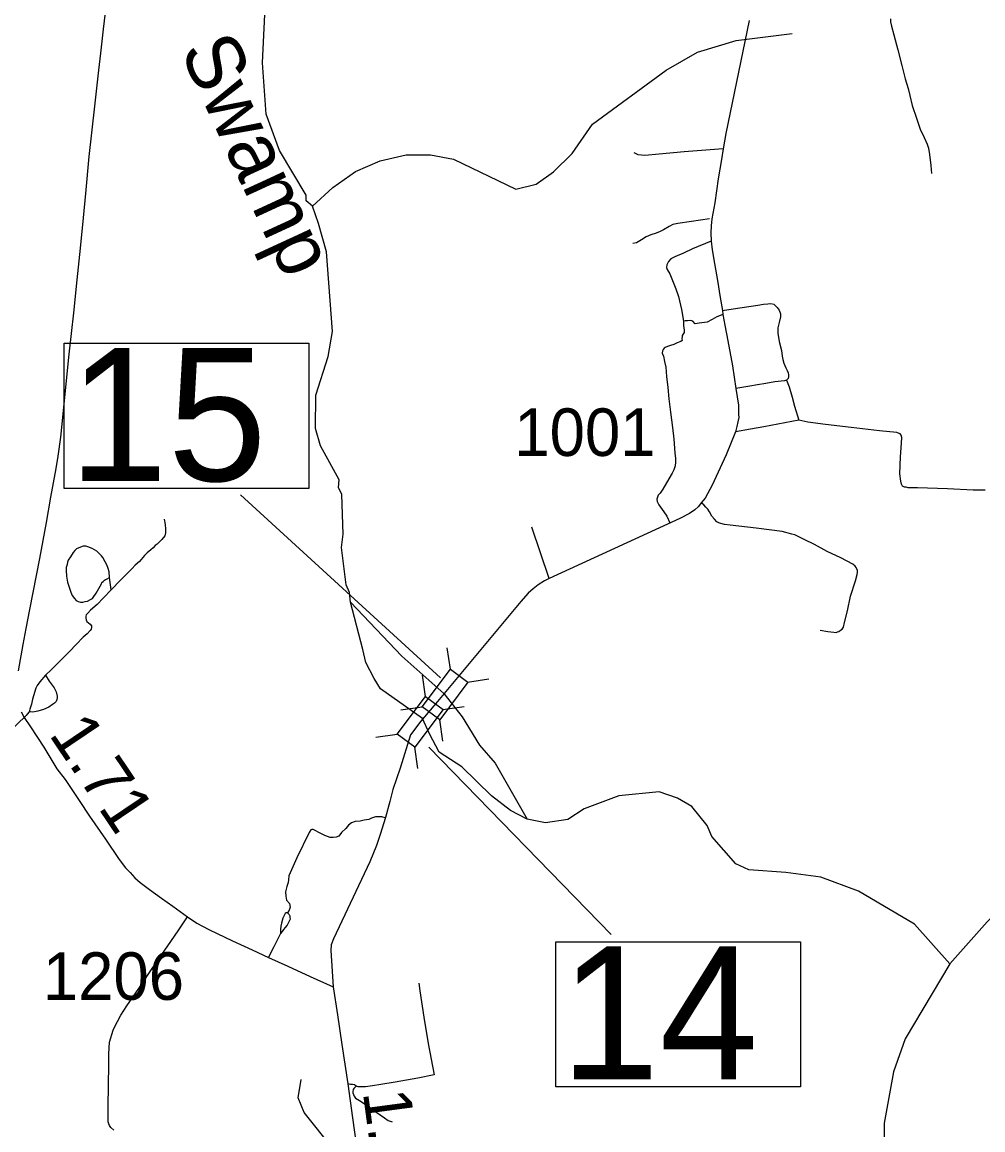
# Model space of a CAD drawing. Extents: x 2290615 to 2522933, y 819489 to 1012715.
# Drawn here: x 2386888 to 2397002, y 895020 to 906679 of the extents above; entities that cross this region are included whole.
import ezdxf

# ---------------------------------------------------------------- set-up
doc = ezdxf.new("R2010")
doc.units = 0
for name, color, linetype in [('Exist Hydrographic Creek Single Shore', 7, 'Continuous'), ('Exist Hydrographic Creek Single Shore Label', 7, 'Continuous'), ('Exist Hydrographic Misc Water Feature', 7, 'Continuous'), ('Exist Road Non-System Type 51', 7, 'Continuous'), ('Exist Road Secondary Mileage Hundredths English Label', 7, 'Continuous'), ('Exist Road Secondary Structure Standard Bridge CELL', 7, 'Continuous'), ('Exist Road Secondary Structure Standard Bridge Number Label', 7, 'Continuous'), ('Exist Road Secondary Type 51 Attributed', 7, 'Continuous'), ('Exist Road Secondary Type 51 Number Label', 7, 'Continuous'), ('Exist Utilities Electrical Transmission Line', 7, 'Continuous')]:
    doc.layers.add(name, color=color, linetype=linetype)

msp = doc.modelspace()

# ---------------------------------------------------------------- linework, layer by layer
at = {"layer": 'Exist Hydrographic Creek Single Shore'}
for points in [[(2389946, 904743), (2389878, 904799), (2389877, 904858), (2389596, 905329), (2389458, 905711), (2389417, 906251), (2389444, 906761), (2389490, 907051), (2389618, 907454), (2389813, 907823), (2390249, 908822), (2390354, 909106), (2390416, 909450), (2390428, 909788)], [(2390029, 902219), (2389977, 902403), (2389980, 902752), (2390108, 903161), (2390155, 903422), (2390093, 904263), (2390006, 904561), (2389946, 904743)], [(2390343, 900574), (2390333, 900675), (2390299, 900756), (2390251, 901148), (2390266, 901289), (2390252, 901706), (2390218, 901780), (2390226, 901862), (2390029, 902219)], [(2390343, 900574), (2390885, 900005), (2391326, 899612), (2391520, 899366), (2391702, 899067), (2391867, 898878), (2392206, 898290)], [(2392206, 898290), (2392030, 898381), (2391828, 898537), (2391515, 898839), (2391278, 898995), (2391176, 899188), (2391101, 899351), (2390660, 899662), (2390595, 899770), (2390507, 899938), (2390474, 900077), (2390343, 900574)], [(2396653, 896766), (2396283, 897185), (2395691, 897531), (2395297, 897678), (2394929, 897728), (2394537, 897755), (2394403, 897818), (2394149, 898107), (2394098, 898223), (2393937, 898423), (2393786, 898512), (2393593, 898576), (2393169, 898536), (2392804, 898400), (2392631, 898287), (2392398, 898252), (2392206, 898290)], [(2397492, 897654), (2397048, 897210), (2396653, 896766)], [(2396653, 896766), (2396185, 895977), (2396061, 895632), (2395963, 895090), (2395963, 894448), (2396111, 893906), (2396357, 893413), (2396469, 893290)]]:
    msp.add_lwpolyline(points, dxfattribs=at)
at = {"layer": 'Exist Hydrographic Misc Water Feature'}
for points in [[(2389946, 904743), (2390160, 904939), (2390399, 905106), (2390656, 905218), (2390930, 905282), (2391188, 905283), (2391430, 905237), (2392084, 904922), (2392300, 904974), (2392482, 905103), (2392679, 905295), (2392892, 905605), (2393667, 906175), (2393998, 906363), (2394405, 906485), (2394995, 906558)], [(2394853, 892870), (2394705, 892920), (2394459, 893068), (2394289, 893254), (2394178, 893427), (2394101, 893617), (2393932, 893814), (2393545, 894067), (2393200, 894345), (2393049, 894411), (2392774, 894374), (2392459, 894253), (2391802, 894212), (2391643, 894258), (2391356, 894506), (2391124, 894444), (2390849, 894449), (2390522, 894570), (2390161, 894821), (2389856, 895203), (2389795, 895358), (2389826, 895550)]]:
    msp.add_lwpolyline(points, dxfattribs=at)
at = {"layer": 'Exist Road Non-System Type 51'}
for p, q in [((2392435, 900823), (2392254, 901365)), ((2387825, 900704), (2387809, 900832))]:
    msp.add_line(p, q, dxfattribs=at)
for points in [[(2396031, 906714), (2396028, 906681), (2396039, 906635), (2396066, 906545), (2396107, 906387), (2396148, 906222), (2396184, 906084), (2396214, 905979), (2396232, 905908), (2396259, 905801), (2396304, 905670), (2396343, 905552), (2396385, 905464), (2396414, 905396), (2396430, 905354), (2396441, 905286), (2396454, 905169), (2396460, 905086)], [(2394269, 905346), (2393859, 905315), (2393595, 905289), (2393442, 905277), (2393373, 905283), (2393351, 905292), (2393331, 905302)], [(2394124, 904609), (2393936, 904580), (2393791, 904560), (2393739, 904548), (2393699, 904529), (2393640, 904494), (2393604, 904476), (2393562, 904459), (2393507, 904442), (2393457, 904420), (2393407, 904389), (2393354, 904356), (2393316, 904348)], [(2394142, 904375), (2393946, 904294), (2393852, 904248), (2393758, 904209), (2393718, 904189), (2393691, 904160), (2393674, 904124), (2393672, 904098), (2393678, 904075), (2393706, 904030), (2393734, 903959), (2393769, 903873), (2393798, 903792), (2393829, 903655), (2393850, 903531)], [(2394262, 903644), (2394374, 903661), (2394633, 903701), (2394692, 903709), (2394739, 903714), (2394771, 903717), (2394800, 903709), (2394821, 903691), (2394837, 903677), (2394859, 903646), (2394872, 903610), (2394872, 903578), (2394859, 903517), (2394843, 903463), (2394843, 903405), (2394857, 903316), (2394881, 903222), (2394889, 903164), (2394897, 903129), (2394908, 903088), (2394929, 903039), (2394941, 903013), (2394952, 902986), (2394956, 902965), (2394954, 902946), (2394952, 902929), (2394946, 902921), (2394941, 902917), (2394934, 902912)], [(2394266, 903602), (2394201, 903578), (2394153, 903550), (2394101, 903520), (2394016, 903510), (2393972, 903504), (2393950, 903530), (2393926, 903539), (2393893, 903535), (2393869, 903534), (2393850, 903531)], [(2393850, 903531), (2393851, 903487), (2393857, 903438), (2393858, 903413), (2393836, 903381), (2393835, 903367), (2393834, 903350), (2393835, 903329), (2393821, 903318), (2393783, 903302), (2393748, 903285), (2393713, 903277), (2393681, 903266), (2393658, 903256), (2393648, 903246), (2393638, 903235), (2393629, 903218), (2393627, 903194), (2393641, 903163), (2393650, 903107), (2393663, 903047), (2393670, 902950), (2393685, 902834), (2393696, 902713), (2393712, 902574), (2393736, 902412), (2393747, 902290), (2393760, 902146), (2393765, 902087), (2393766, 902048), (2393763, 902010), (2393749, 901966), (2393730, 901930), (2393671, 901829), (2393632, 901765), (2393604, 901722), (2393585, 901700), (2393575, 901680), (2393569, 901658), (2393574, 901634), (2393592, 901598), (2393643, 901525), (2393675, 901480), (2393707, 901408)], [(2394934, 902912), (2394924, 902906), (2394912, 902902), (2394811, 902893), (2394716, 902874), (2394629, 902863), (2394547, 902847), (2394403, 902823)], [(2394934, 902912), (2394962, 902840), (2394993, 902733), (2395018, 902636), (2395063, 902490)], [(2395063, 902490), (2394916, 902462), (2394695, 902421), (2394555, 902395), (2394398, 902365)], [(2397025, 901752), (2396899, 901754), (2396631, 901767), (2396315, 901778), (2396215, 901777), (2396193, 901783), (2396177, 901785), (2396157, 901796), (2396145, 901816), (2396138, 901846), (2396127, 901924), (2396135, 902104), (2396145, 902246), (2396148, 902308), (2396142, 902330), (2396132, 902344), (2396120, 902350), (2396097, 902359), (2395915, 902377), (2395617, 902413), (2395344, 902443), (2395160, 902467), (2395063, 902490)], [(2395289, 900279), (2395369, 900264), (2395433, 900257), (2395457, 900255), (2395473, 900260), (2395485, 900264), (2395503, 900278), (2395521, 900288), (2395529, 900300), (2395535, 900312), (2395544, 900360), (2395576, 900481), (2395608, 900637), (2395662, 900800), (2395677, 900866), (2395681, 900890), (2395681, 900906), (2395673, 900930), (2395668, 900940), (2395658, 900952), (2395632, 900973), (2395507, 901040), (2395364, 901108), (2395229, 901180), (2395121, 901235), (2395022, 901281), (2394992, 901291), (2394888, 901316), (2394615, 901352), (2394341, 901384), (2394281, 901393), (2394244, 901403), (2394222, 901409), (2394202, 901420), (2394178, 901448), (2394150, 901478), (2394125, 901523), (2394105, 901553), (2394084, 901575), (2394064, 901597), (2394038, 901618)], [(2388383, 901449), (2388395, 901392), (2388397, 901342), (2388397, 901304), (2388391, 901273), (2388360, 901233), (2388325, 901200), (2388308, 901185), (2388289, 901169), (2388267, 901146), (2388242, 901125), (2388203, 901094), (2388176, 901064), (2388123, 901002), (2388078, 900964), (2388046, 900927), (2388024, 900908), (2387987, 900870), (2387924, 900805), (2387825, 900704)], [(2387809, 900832), (2387803, 900893), (2387792, 900927), (2387778, 900967), (2387761, 900999), (2387739, 901043), (2387723, 901062), (2387706, 901080), (2387674, 901112), (2387625, 901137), (2387579, 901158), (2387557, 901162), (2387529, 901164), (2387501, 901153), (2387460, 901135), (2387444, 901117), (2387424, 901098), (2387397, 901052), (2387373, 901016), (2387366, 900996), (2387362, 900971), (2387352, 900939), (2387351, 900907), (2387355, 900846), (2387366, 900786), (2387385, 900720), (2387402, 900680), (2387416, 900644), (2387439, 900611), (2387455, 900591), (2387479, 900581), (2387503, 900573), (2387527, 900574), (2387551, 900582), (2387575, 900586), (2387609, 900603), (2387628, 900613), (2387636, 900623), (2387668, 900668), (2387695, 900718), (2387722, 900768), (2387728, 900782), (2387740, 900793), (2387754, 900807), (2387764, 900811), (2387776, 900817), (2387784, 900821), (2387809, 900832)], [(2387825, 900704), (2387746, 900620), (2387679, 900550), (2387609, 900488), (2387578, 900459), (2387562, 900439), (2387559, 900427), (2387558, 900417), (2387559, 900404), (2387561, 900389), (2387568, 900371), (2387603, 900341), (2387618, 900323), (2387618, 900306), (2387614, 900289), (2387603, 900274), (2387571, 900241), (2387529, 900206), (2387456, 900128), (2387388, 900054), (2387193, 899862), (2387133, 899805)], [(2387133, 899805), (2387172, 899743), (2387226, 899673), (2387247, 899631), (2387256, 899586), (2387256, 899568), (2387253, 899551), (2387245, 899530), (2387229, 899510), (2387209, 899496), (2387168, 899469), (2387112, 899445), (2387052, 899426), (2387001, 899417), (2386976, 899418), (2386960, 899420)], [(2387133, 899805), (2387074, 899736), (2387045, 899698), (2387031, 899669), (2386996, 899554), (2386986, 899500), (2386969, 899447), (2386960, 899420)], [(2386960, 899420), (2386941, 899396), (2386931, 899382), (2386921, 899372), (2386909, 899361), (2386854, 899306), (2386644, 899103), (2386491, 898943), (2386307, 898745)], [(2390710, 898304), (2390675, 898314), (2390607, 898313), (2390566, 898302), (2390537, 898288), (2390488, 898281), (2390445, 898270), (2390393, 898264), (2390355, 898252), (2390322, 898228), (2390294, 898193), (2390249, 898148), (2390222, 898112), (2390192, 898101), (2390161, 898097), (2390129, 898097), (2390075, 898117), (2390012, 898148), (2389971, 898171), (2389951, 898182), (2389937, 898182), (2389926, 898178), (2389908, 898148), (2389780, 897882), (2389694, 897695), (2389691, 897652), (2389687, 897622), (2389673, 897580), (2389662, 897525), (2389663, 897479), (2389671, 897436), (2389702, 897401), (2389708, 897365), (2389699, 897333), (2389681, 897304)], [(2389681, 897304), (2389668, 897305), (2389656, 897296), (2389646, 897275), (2389632, 897248), (2389618, 897196), (2389612, 897163), (2389608, 897133), (2389606, 897087)], [(2389681, 897304), (2389699, 897287), (2389706, 897274), (2389707, 897260), (2389708, 897236), (2389704, 897222), (2389690, 897196), (2389678, 897175), (2389657, 897148), (2389639, 897127), (2389625, 897108), (2389606, 897087)], [(2387853, 895016), (2387823, 895044), (2387809, 895067), (2387800, 895083), (2387794, 895104), (2387794, 895240), (2387796, 895512), (2387802, 895683), (2387801, 895818), (2387809, 895941), (2387847, 896070), (2387861, 896100), (2387890, 896161), (2387927, 896227), (2387989, 896326), (2388115, 896506), (2388242, 896697), (2388334, 896830), (2388423, 896957), (2388531, 897113), (2388628, 897262)], [(2389606, 897087), (2389537, 896947), (2389498, 896871), (2389482, 896834)], [(2391063, 896563), (2391074, 896484), (2391118, 896205), (2391162, 895929), (2391225, 895597), (2391053, 895564), (2390815, 895522), (2390664, 895496), (2390575, 895482), (2390504, 895474), (2390458, 895472), (2390427, 895474), (2390404, 895478)], [(2390404, 895478), (2390388, 895492), (2390364, 895498), (2390344, 895498), (2390331, 895500), (2390317, 895503)], [(2390404, 895478), (2390391, 895466), (2390378, 895454), (2390374, 895444), (2390368, 895425), (2390369, 895411), (2390375, 895392), (2390382, 895375), (2390399, 895354), (2390440, 895327), (2390519, 895276), (2390610, 895208), (2390701, 895145), (2390741, 895118), (2390782, 895104)]]:
    msp.add_lwpolyline(points, dxfattribs=at)
at = {"layer": 'Exist Road Secondary Structure Standard Bridge CELL'}
for p, q in [((2391396, 899869), (2391364, 900093)), ((2391135, 899581), (2391103, 899805)), ((2391578, 899733), (2391802, 899766)), ((2390874, 899441), (2391098, 899473)), ((2391316, 899445), (2391541, 899477)), ((2391316, 899110), (2391284, 899334)), ((2390613, 899153), (2390837, 899185)), ((2391054, 898822), (2391022, 899046))]:
    msp.add_line(p, q, dxfattribs=at)
for points in [[(2391098, 899473), (2391396, 899870), (2391581, 899731), (2391284, 899334)], [(2390837, 899185), (2391135, 899582), (2391320, 899443), (2391022, 899046)]]:
    msp.add_lwpolyline(points, close=True, dxfattribs=at)
at = {"layer": 'Exist Road Secondary Structure Standard Bridge Number Label'}
for p, q in [((2391293, 899779), (2389186, 901704)), ((2391170, 899046), (2393090, 897075))]:
    msp.add_line(p, q, dxfattribs=at)
for points in [[(2387330, 903300), (2389907, 903300), (2389907, 901771), (2387330, 901771)], [(2392506, 897000), (2395083, 897000), (2395083, 895471), (2392506, 895471)]]:
    msp.add_lwpolyline(points, close=True, dxfattribs=at)
at = {"layer": 'Exist Road Secondary Type 51 Attributed'}
for points in [[(2394540, 906698), (2394295, 905508), (2394269, 905346), (2394249, 905233), (2394217, 905029), (2394179, 904778), (2394150, 904607), (2394142, 904534), (2394138, 904463), (2394142, 904375), (2394153, 904281), (2394176, 904138), (2394209, 903959), (2394238, 903781), (2394262, 903644), (2394266, 903602), (2394286, 903490), (2394318, 903325), (2394365, 903061), (2394403, 902823), (2394430, 902649), (2394430, 902597), (2394431, 902550), (2394432, 902517), (2394424, 902473), (2394413, 902424), (2394398, 902365), (2394298, 902126), (2394151, 901807), (2394079, 901667), (2394038, 901618), (2394009, 901582), (2393969, 901544), (2393914, 901508), (2393812, 901455), (2392435, 900823), (2392388, 900800), (2392320, 900757), (2392268, 900713), (2392215, 900667), (2392139, 900582), (2391261, 899529)], [(2391261, 899529), (2391085, 899321), (2390978, 899178)], [(2386879, 899419), (2386909, 899361), (2386976, 899262), (2387117, 899047), (2387254, 898820), (2387340, 898706), (2387489, 898485), (2387597, 898320), (2387764, 898078), (2387910, 897866), (2387976, 897776), (2388024, 897728), (2388074, 897672), (2388130, 897624), (2388229, 897551), (2388355, 897459), (2388474, 897373), (2388589, 897290), (2388628, 897262), (2388728, 897195), (2388788, 897163), (2388860, 897126), (2389102, 897010), (2389309, 896914), (2389482, 896834), (2389684, 896741), (2389919, 896633), (2390161, 896526)], [(2390978, 899178), (2390866, 898828), (2390792, 898602), (2390760, 898474), (2390713, 898306), (2390658, 898129), (2390618, 898014), (2390548, 897841), (2390164, 897030), (2390142, 896968), (2390136, 896909), (2390161, 896526)], [(2390161, 896526), (2390208, 896231), (2390253, 895917), (2390317, 895503), (2390364, 895147), (2390433, 894668), (2390462, 894292), (2390506, 894013), (2390543, 893803), (2390576, 893655), (2390599, 893543), (2390611, 893486), (2390632, 893416), (2390654, 893321), (2390675, 893256), (2390699, 893132), (2390765, 892971), (2390796, 892889), (2390857, 892771), (2390936, 892603)]]:
    msp.add_lwpolyline(points, dxfattribs=at)
at = {"layer": 'Exist Utilities Electrical Transmission Line'}
msp.add_lwpolyline([(2387889, 907835), (2387741, 906605), (2387714, 906353), (2387691, 906175), (2387650, 905794), (2387591, 905264), (2387554, 904877), (2387529, 904619), (2387500, 904299), (2387464, 903966), (2387429, 903618), (2387380, 903183), (2387290, 902312), (2387265, 902112), (2387244, 901980), (2387188, 901679), (2387140, 901412), (2387071, 901034), (2386964, 900498), (2386927, 900298), (2386895, 900128), (2386847, 899851)], dxfattribs=at)

# ---------------------------------------------------------------- texts
at = {"layer": 'Exist Hydrographic Creek Single Shore Label'}
msp.add_text('Swamp', height=600, rotation=294.7511, dxfattribs=at).set_placement((2388544, 906381))
at = {"layer": 'Exist Road Secondary Mileage Hundredths English Label'}
for s, rotation, p in [('1.71', 303.9748, (2387162, 899182)), ('1.26', 277.5833, (2390474, 895415))]:
    msp.add_text(s, height=500, rotation=rotation, dxfattribs=at).set_placement(p)
at = {"layer": 'Exist Road Secondary Structure Standard Bridge Number Label'}
for s, p in [('15', (2387380, 901850)), ('14', (2392556, 895550))]:
    msp.add_text(s, height=1400, dxfattribs=at).set_placement(p)
at = {"layer": 'Exist Road Secondary Type 51 Number Label'}
for s, p in [('1001', (2392069, 902113)), ('1206', (2387105, 896388))]:
    msp.add_text(s, height=500, rotation=360, dxfattribs=at).set_placement(p)

doc.saveas('drawing.dxf')
